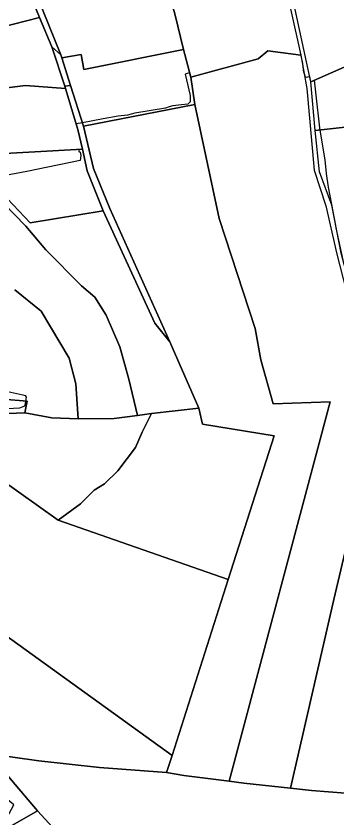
# Model space of a CAD drawing. Extents: x -477304 to -465429, y -1159113 to -1149210.
# Drawn here: x -474323 to -474063, y -1155111 to -1154462 of the extents above; entities that cross this region are included whole.
import ezdxf

# ---------------------------------------------------------------- set-up
doc = ezdxf.new("R2010")
doc.units = 0
for name, color, linetype in [('BPEJ_s', 7, 'Continuous'), ('PUPFL_s', 7, 'Continuous'), ('trav_porost_s', 7, 'Continuous')]:
    doc.layers.add(name, color=color, linetype=linetype)

msp = doc.modelspace()

# ---------------------------------------------------------------- linework, layer by layer
at = {"layer": 'BPEJ_s'}
for points in [[(-474081.47, -1154513.98), (-474084.43, -1154515.28), (-474085.35, -1154511.04), (-474087.84, -1154511.96), (-474088.69, -1154511.53), (-474089.92, -1154508.25), (-474089.96, -1154508.13), (-474090, -1154507.82), (-474090.82, -1154500.48), (-474092.94, -1154491.76), (-474093.04, -1154491.7), (-474092.57, -1154493.81), (-474119.21, -1154490.42), (-474127.21, -1154496.69), (-474181.74, -1154511.76), (-474182.66, -1154508.22), (-474184.68, -1154508.75), (-474186.12, -1154509.13), (-474185.23, -1154513.66), (-474182.04, -1154526.42), (-474182.25, -1154531.52), (-474183.95, -1154533.44), (-474189.18, -1154534.07), (-474196.28, -1154534.92), (-474199.2, -1154535.76), (-474202.24, -1154536.63), (-474226.91, -1154540.67), (-474232.86, -1154542.37), (-474240.51, -1154543.22), (-474252.5, -1154545.42), (-474269.42, -1154548.52), (-474274.46, -1154549.45), (-474273.11, -1154553.93), (-474269.43, -1154569.99), (-474272.41, -1154570.15), (-474272.2, -1154571.5), (-474271.35, -1154572.35), (-474270.71, -1154574.9), (-474271.13, -1154578.94), (-474314.56, -1154587.85), (-474336.2, -1154592.12)], [(-474081.47, -1154513.98), (-474084.43, -1154515.28), (-474085.35, -1154511.04), (-474087.84, -1154511.96), (-474088.69, -1154511.53), (-474089.92, -1154508.25), (-474089.96, -1154508.13), (-474090, -1154507.82), (-474090.82, -1154500.48), (-474092.94, -1154491.76), (-474093.04, -1154491.7), (-474092.57, -1154493.81), (-474119.21, -1154490.42), (-474127.21, -1154496.69), (-474181.74, -1154511.76), (-474182.66, -1154508.22), (-474184.68, -1154508.75), (-474186.12, -1154509.13), (-474185.23, -1154513.66), (-474182.04, -1154526.42), (-474182.25, -1154531.52), (-474183.95, -1154533.44), (-474189.18, -1154534.07), (-474196.28, -1154534.92), (-474199.2, -1154535.76), (-474202.24, -1154536.63), (-474226.91, -1154540.67), (-474232.86, -1154542.37), (-474240.51, -1154543.22), (-474252.5, -1154545.42), (-474269.42, -1154548.52), (-474274.46, -1154549.45), (-474273.11, -1154553.93), (-474269.43, -1154569.99), (-474272.41, -1154570.15), (-474272.2, -1154571.5), (-474271.35, -1154572.35), (-474270.71, -1154574.9), (-474271.13, -1154578.94), (-474314.56, -1154587.85), (-474336.2, -1154592.12)], [(-474057.47, -1154663.48), (-474063.9, -1154633.46), (-474064.3, -1154631.6), (-474067.52, -1154614.72), (-474070.2, -1154600.7), (-474071.7, -1154589.6), (-474072.9, -1154578.5), (-474076.95, -1154554.46), (-474077.26, -1154552.64), (-474080.15, -1154526.07), (-474081.47, -1154513.98)], [(-474057.47, -1154663.48), (-474063.9, -1154633.46), (-474064.3, -1154631.6), (-474067.52, -1154614.72), (-474070.2, -1154600.7), (-474071.7, -1154589.6), (-474072.9, -1154578.5), (-474076.95, -1154554.46), (-474077.26, -1154552.64), (-474080.15, -1154526.07), (-474081.47, -1154513.98)], [(-474329.87, -1154765.8), (-474317.73, -1154768.59), (-474315.79, -1154769.04), (-474314.94, -1154770.53), (-474315.46, -1154773.64), (-474316, -1154776.91), (-474316.42, -1154777.76), (-474320.46, -1154779.25), (-474334.92, -1154780.31)], [(-474329.87, -1154765.8), (-474317.73, -1154768.59), (-474315.79, -1154769.04), (-474314.94, -1154770.53), (-474315.46, -1154773.64), (-474316, -1154776.91), (-474316.42, -1154777.76), (-474320.46, -1154779.25), (-474334.92, -1154780.31)]]:
    msp.add_lwpolyline(points, dxfattribs=at)
at = {"layer": 'PUPFL_s'}
for points in [[(-474394.23, -1154467.83), (-474392.07, -1154463.15), (-474311.52, -1154445.18), (-474304.25, -1154463.25), (-474388.54, -1154484.82)], [(-474315.4, -1154518.27), (-474365.65, -1154524.5), (-474353.84, -1154574.52), (-474358.45, -1154574.74), (-474368.96, -1154555.11), (-474388.54, -1154484.82), (-474304.25, -1154463.25), (-474294.31, -1154487.22), (-474283.7, -1154518.9), (-474283.07, -1154520.79)], [(-474286.03, -1154495.93), (-474278.98, -1154518.25), (-474283.7, -1154518.9), (-474294.31, -1154487.22), (-474286.82, -1154493.7)], [(-474181.74, -1154511.76), (-474178.48, -1154533.65), (-474268.56, -1154551.23), (-474278.98, -1154518.25), (-474286.03, -1154495.93), (-474270.47, -1154493.2), (-474268.38, -1154505.44), (-474187.62, -1154489.19)], [(-474138.62, -1155082.78), (-474150.59, -1155081.21), (-474068.73, -1154774.35), (-474114.82, -1154775.79), (-474124.9, -1154740.34), (-474129.51, -1154714.98), (-474158.6, -1154626.01), (-474178.48, -1154533.65), (-474181.74, -1154511.76), (-474127.21, -1154496.69), (-474119.21, -1154490.42), (-474092.57, -1154493.81), (-474087.6, -1154520.9), (-474081.77, -1154586.89), (-474072.19, -1154615.78), (-474063.33, -1154654.9), (-474038.35, -1154752.44), (-474035.11, -1154803.81), (-474065.89, -1154934.21), (-474100.94, -1155086.77)], [(-474039.21, -1154493.88), (-473997.44, -1154488.77), (-473993.23, -1154545.03), (-474080.83, -1154554.9), (-474084.43, -1154515.28), (-474045.98, -1154498.35)], [(-474247.28, -1154617.98), (-474198.53, -1154725.73), (-474210.79, -1154710.64), (-474252.7, -1154619.72), (-474265.46, -1154587.35), (-474269.43, -1154569.99), (-474273.11, -1154553.93), (-474283.07, -1154520.79), (-474283.7, -1154518.9), (-474278.98, -1154518.25), (-474268.56, -1154551.23), (-474260.57, -1154585.45)], [(-474172.29, -1154792.28), (-474175.02, -1154779.46), (-474198.53, -1154725.73), (-474247.28, -1154617.98), (-474260.57, -1154585.45), (-474268.56, -1154551.23), (-474178.48, -1154533.65), (-474158.6, -1154626.01), (-474129.51, -1154714.98), (-474124.9, -1154740.34), (-474114.82, -1154775.79), (-474068.73, -1154774.35), (-474150.59, -1155081.21), (-474187.41, -1155076.4), (-474201.31, -1155074.1), (-474196.87, -1155060.27), (-474151.26, -1154918.1), (-474114.25, -1154801.72)], [(-473982.18, -1154621.33), (-473972.96, -1154724.49), (-473972.67, -1154755.47), (-473982.53, -1154816.4), (-473986.81, -1154815.59), (-474022.89, -1154963.77), (-474051.68, -1155091.49), (-474056.26, -1155090.92), (-474083.93, -1155088.57), (-474100.94, -1155086.77), (-474065.89, -1154934.21), (-474035.11, -1154803.81), (-474038.35, -1154752.44), (-474033.95, -1154751.22), (-474060.02, -1154653.96), (-474067.37, -1154615.13), (-474077.45, -1154588.19), (-474080.83, -1154554.9), (-473993.23, -1154545.03), (-473985.23, -1154599.08)], [(-474351.36, -1154576.74), (-474351.54, -1154574.41), (-474269.43, -1154569.99), (-474265.46, -1154587.35), (-474252.7, -1154619.72), (-474311.76, -1154629.58), (-474339.54, -1154600.31)], [(-474198.53, -1154725.73), (-474175.02, -1154779.46), (-474213.57, -1154783.74), (-474224.84, -1154785.28), (-474231.82, -1154755.93), (-474239.21, -1154729.76), (-474250.05, -1154704.22), (-474259.38, -1154689.67), (-474270.18, -1154680.4), (-474299.08, -1154651.35), (-474315.31, -1154632.03), (-474342.6, -1154604.43), (-474354.17, -1154582.76), (-474358.45, -1154574.74), (-474353.84, -1154574.52), (-474351.54, -1154574.41), (-474351.36, -1154576.74), (-474339.54, -1154600.31), (-474311.76, -1154629.58), (-474252.7, -1154619.72), (-474210.79, -1154710.64)], [(-474383.15, -1154772.71), (-474358.82, -1154768.29), (-474333.95, -1154771.98), (-474314.26, -1154773.75), (-474315.97, -1154783.22), (-474356.36, -1154784.82), (-474375.12, -1154788.52), (-474376.84, -1154786.16)], [(-474226.51, -1154811.13), (-474240.72, -1154830.19), (-474251.42, -1154840.56), (-474260.03, -1154845.61), (-474271.08, -1154856.86), (-474288.93, -1154870.04), (-474368.88, -1154813.26), (-474389.88, -1154789.65), (-474376.84, -1154786.16), (-474375.12, -1154788.52), (-474356.36, -1154784.82), (-474315.97, -1154783.22), (-474294.09, -1154787.08), (-474272.8, -1154788.07), (-474243.8, -1154787.71), (-474224.84, -1154785.28), (-474213.57, -1154783.74), (-474220.92, -1154798.92)], [(-474114.25, -1154801.72), (-474151.26, -1154918.1), (-474288.93, -1154870.04), (-474271.08, -1154856.86), (-474260.03, -1154845.61), (-474251.42, -1154840.56), (-474240.72, -1154830.19), (-474226.51, -1154811.13), (-474220.92, -1154798.92), (-474213.57, -1154783.74), (-474175.02, -1154779.46), (-474172.29, -1154792.28)], [(-474401.02, -1154792.98), (-474389.88, -1154789.65), (-474368.88, -1154813.26), (-474288.93, -1154870.04), (-474151.26, -1154918.1), (-474196.87, -1155060.27), (-474423.82, -1154897.05), (-474437.12, -1154856.24), (-474466.83, -1154828.36), (-474472.89, -1154822.37), (-474492.08, -1154817.4), (-474493.19, -1154813.28), (-474484.24, -1154812.22), (-474454.76, -1154813.98), (-474442.51, -1154811.97), (-474419.5, -1154804.03)], [(-474436.48, -1154924.53), (-474444.82, -1154893.23), (-474456.47, -1154864.64), (-474477.92, -1154836.55), (-474484.7, -1154823.93), (-474492.08, -1154817.4), (-474472.89, -1154822.37), (-474466.83, -1154828.36), (-474437.12, -1154856.24), (-474423.82, -1154897.05), (-474196.87, -1155060.27), (-474201.31, -1155074.1), (-474255.55, -1155070.01), (-474304.79, -1155064.57), (-474345.32, -1155059.02), (-474389.27, -1155021.62), (-474408.45, -1155002.52), (-474423.87, -1154975.99), (-474435.93, -1154948.81), (-474436.08, -1154942.31), (-474436.19, -1154937.53)], [(-474335.72, -1155130.92), (-474338.44, -1155124.71), (-474324.85, -1155100.32), (-474377.69, -1155056.82), (-474374.39, -1155056.77), (-474365.44, -1155056.51), (-474345.32, -1155059.02), (-474305.77, -1155105.1), (-474329.76, -1155118.78)], [(-474221.38, -1155232.34), (-474212.17, -1155224.72), (-474250.56, -1155181.59), (-474259.89, -1155191.65), (-474275, -1155175.09), (-474298.72, -1155152.93), (-474304.95, -1155146.17), (-474336.52, -1155136.87), (-474335.72, -1155130.92), (-474329.76, -1155118.78), (-474305.77, -1155105.1), (-474261.06, -1155154.03), (-474165.03, -1155258.75), (-474179.16, -1155257.17), (-474186.31, -1155262.83), (-474210.11, -1155253.66), (-474206.22, -1155250.33)]]:
    msp.add_lwpolyline(points, close=True, dxfattribs=at)
for points in [[(-474342.6, -1154604.43), (-474315.31, -1154632.03), (-474299.08, -1154651.35), (-474270.18, -1154680.4), (-474259.38, -1154689.67), (-474250.05, -1154704.22), (-474239.21, -1154729.76), (-474231.82, -1154755.93), (-474224.84, -1154785.28), (-474243.8, -1154787.71), (-474272.8, -1154788.07), (-474274.62, -1154759.7), (-474280.25, -1154739.01), (-474302.87, -1154701.05), (-474324.11, -1154683.59)], [(-474324.11, -1154683.59), (-474302.87, -1154701.05), (-474280.25, -1154739.01), (-474274.62, -1154759.7), (-474272.8, -1154788.07), (-474294.09, -1154787.08), (-474315.97, -1154783.22), (-474314.26, -1154773.75), (-474333.95, -1154771.98)], [(-474261.06, -1155154.03), (-474305.77, -1155105.1), (-474345.32, -1155059.02), (-474304.79, -1155064.57), (-474255.55, -1155070.01), (-474201.31, -1155074.1), (-474187.41, -1155076.4), (-474150.59, -1155081.21), (-474138.62, -1155082.78), (-474100.94, -1155086.77), (-474083.93, -1155088.57), (-474056.26, -1155090.92), (-474051.68, -1155091.49), (-474013.91, -1155096.19), (-473985.74, -1155099.02), (-473906.92, -1155108.22), (-473903.83, -1155108.58), (-473873.33, -1155111.01)]]:
    msp.add_lwpolyline(points, dxfattribs=at)
at = {"layer": 'trav_porost_s'}
for points in [[(-474031.29, -1154304.33), (-474012.71, -1154371.33), (-474002.63, -1154430.41), (-473998.24, -1154479.75), (-473997.44, -1154488.77), (-474039.21, -1154493.88), (-474045.98, -1154498.35), (-474084.43, -1154515.28), (-474109.38, -1154400.44), (-474115.07, -1154363.05), (-474126.34, -1154299.83), (-474146.67, -1154233.16), (-474125.52, -1154227.34), (-474061.52, -1154220.08), (-474059.28, -1154231.09), (-474053.22, -1154229.82), (-474056.32, -1154214.75), (-474057.86, -1154215.08), (-474058.08, -1154209.35), (-474055.39, -1154208.21), (-474054.49, -1154211.41), (-474041.37, -1154257.94)], [(-474124.19, -1154367.11), (-474116.87, -1154370.46), (-474117.57, -1154363.8), (-474115.07, -1154363.05), (-474109.38, -1154400.44), (-474100.96, -1154456.43), (-474092.57, -1154493.81), (-474119.21, -1154490.42), (-474127.21, -1154496.69), (-474181.74, -1154511.76), (-474187.62, -1154489.19), (-474194.46, -1154460.44), (-474230.52, -1154338.67), (-474253.56, -1154254.54), (-474215.03, -1154246.18), (-474210.81, -1154245.38), (-474185.52, -1154300.15), (-474174.08, -1154324.06), (-474155.12, -1154341.66)], [(-474187.62, -1154489.19), (-474268.38, -1154505.44), (-474270.47, -1154493.2), (-474286.03, -1154495.93), (-474286.82, -1154493.7), (-474311.43, -1154432.5), (-474359.65, -1154275.75), (-474316.24, -1154266.91), (-474253.56, -1154254.54), (-474230.52, -1154338.67), (-474194.46, -1154460.44)], [(-474359.65, -1154275.75), (-474311.43, -1154432.5), (-474286.82, -1154493.7), (-474294.31, -1154487.22), (-474304.25, -1154463.25), (-474311.52, -1154445.18), (-474392.07, -1154463.15), (-474394.23, -1154467.83), (-474418.15, -1154388.5), (-474449.36, -1154296.51), (-474406.76, -1154286.76), (-474376.67, -1154279.22)], [(-474365.65, -1154524.5), (-474315.4, -1154518.27), (-474283.07, -1154520.79), (-474273.11, -1154553.93), (-474269.43, -1154569.99), (-474351.54, -1154574.41), (-474353.84, -1154574.52)]]:
    msp.add_lwpolyline(points, close=True, dxfattribs=at)

doc.saveas('drawing.dxf')
